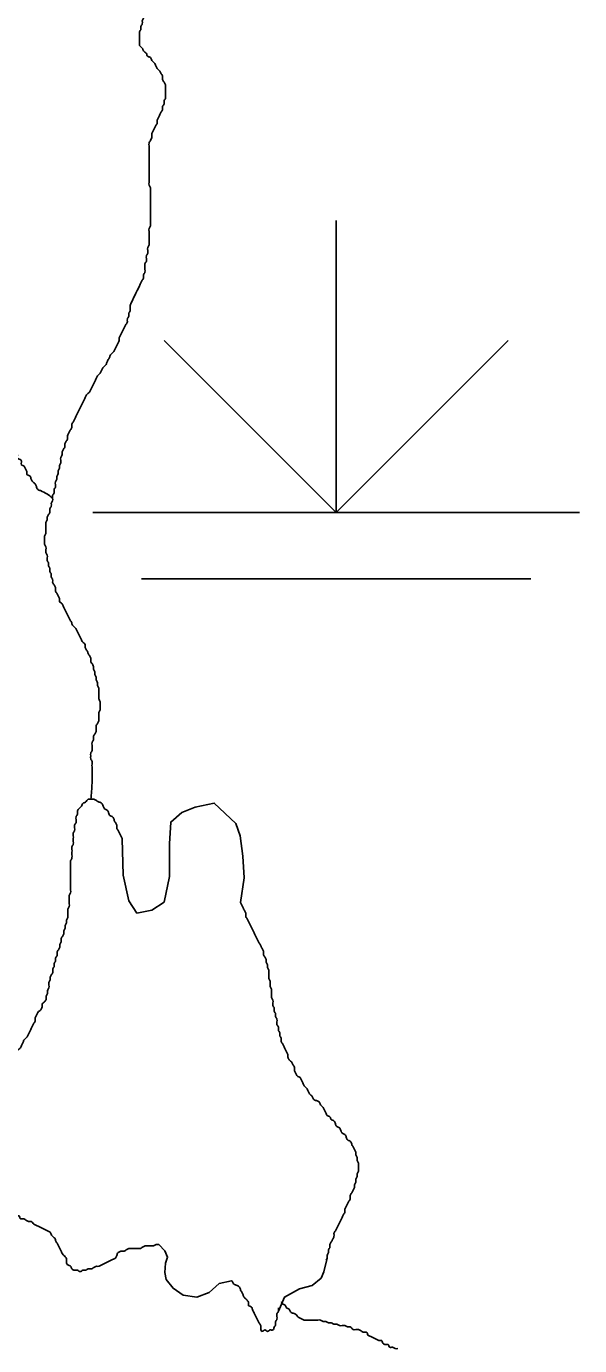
# Model space of a CAD drawing. Extents: x 813775 to 1157140, y 1757555 to 1979907.
# Drawn here: x 999201 to 1000337, y 1867821 to 1870534 of the extents above; entities that cross this region are included whole.
import ezdxf

# ---------------------------------------------------------------- set-up
doc = ezdxf.new("R2010")
doc.units = 0
doc.layers.add('Level 35', color=7, linetype='Continuous')
doc.layers.add('Level 44', color=7, linetype='Continuous')

msp = doc.modelspace()

# ---------------------------------------------------------------- linework, layer by layer
at = {"layer": 'Level 35'}
for points in [[(999640.5, 1868732.1), (999648.1, 1868783.3), (999645.3, 1868828), (999639.7, 1868869.8), (999631.3, 1868895), (999586.7, 1868936.8), (999547.7, 1868928.4), (999519.8, 1868917.3), (999497.4, 1868897.7), (999494.7, 1868853.1), (999494.7, 1868786.1), (999483.5, 1868733.1), (999458.4, 1868716.3), (999427.7, 1868710.8), (999411, 1868735.9), (999399.8, 1868788.9), (999397.8, 1868863.2)], [(999622.4, 1867954.6), (999597, 1867949), (999576.1, 1867930.8), (999551, 1867921.1), (999523.1, 1867925.2), (999502.2, 1867939.2), (999488.2, 1867957.3), (999485.4, 1867971.3), (999486.8, 1867990.8), (999491, 1868003.4), (999485.4, 1868015.9), (999472.9, 1868029.2)], [(999718.4, 1867892.4), (999730.9, 1867921.1), (999761.6, 1867937.8), (999788.1, 1867944.8), (999806.2, 1867960.1), (999811.8, 1867972.7), (999818.8, 1868001.3)]]:
    msp.add_lwpolyline(points, dxfattribs=at)
for points in [[(999433.3, 1870511.5), (999433.3, 1870517.1), (999433.3, 1870522.7), (999436.1, 1870528.2), (999436.1, 1870533.8), (999438.9, 1870539.4), (999438.9, 1870545), (999441.6, 1870550.6), (999444.4, 1870556.1), (999447.2, 1870561.7), (999452.8, 1870567.3), (999455.6, 1870572.9), (999461.2, 1870578.5), (999464, 1870584.1), (999469.5, 1870586.8), (999472.3, 1870592.4), (999477.9, 1870598), (999480.7, 1870603.6), (999486.3, 1870606.4), (999491.9, 1870612), (999497.4, 1870617.5), (999503, 1870620.3), (999505.8, 1870625.9), (999511.4, 1870628.7), (999517, 1870634.3), (999522.5, 1870637.1), (999528.1, 1870642.7), (999533.7, 1870645.5), (999539.3, 1870648.2), (999544.9, 1870653.8), (999553.2, 1870656.6), (999558.8, 1870659.4), (999564.4, 1870662.2), (999570, 1870665), (999575.5, 1870667.8), (999581.1, 1870670.6), (999586.7, 1870673.4), (999592.3, 1870673.4), (999597.9, 1870673.4), (999603.4, 1870676.2), (999609, 1870676.2), (999614.6, 1870676.2), (999620.2, 1870676.2), (999625.8, 1870676.2), (999631.3, 1870678.9), (999636.9, 1870681.7), (999642.5, 1870684.5), (999648.1, 1870687.3), (999653.7, 1870690.1), (999659.2, 1870692.9), (999664.8, 1870695.7), (999670.4, 1870698.5), (999676, 1870701.3), (999681.6, 1870706.9), (999687.1, 1870712.4), (999692.7, 1870718), (999698.3, 1870723.6), (999703.9, 1870726.4), (999709.4, 1870732), (999715, 1870734.8), (999717.8, 1870740.3), (999723.4, 1870745.9), (999729, 1870751.5), (999734.5, 1870757)], [(999413.8, 1869960.3), (999433.3, 1870000.7), (999436.1, 1870006.3), (999438.9, 1870011.9), (999441.6, 1870017.5), (999441.6, 1870023.1), (999444.4, 1870028.7), (999444.4, 1870034.2), (999444.4, 1870039.8), (999444.4, 1870045.4), (999447.2, 1870051), (999447.2, 1870056.6), (999447.2, 1870062.1), (999450, 1870067.7), (999450, 1870073.3), (999450, 1870078.9), (999452.8, 1870084.5), (999452.8, 1870090.1), (999452.8, 1870095.6), (999452.8, 1870101.2), (999452.8, 1870106.8), (999452.8, 1870112.4), (999452.8, 1870118), (999455.6, 1870123.5), (999455.6, 1870129.1), (999455.6, 1870134.7), (999455.6, 1870140.3), (999455.6, 1870145.9), (999455.6, 1870151.5), (999455.6, 1870157), (999455.6, 1870162.6), (999455.6, 1870168.2), (999455.6, 1870173.8), (999455.6, 1870179.4), (999455.6, 1870184.9), (999455.6, 1870190.5), (999455.6, 1870196.1), (999455.6, 1870201.7), (999452.8, 1870207.3), (999452.8, 1870212.9), (999452.8, 1870218.4), (999452.8, 1870224), (999452.8, 1870232.4), (999452.8, 1870238), (999452.8, 1870249.1), (999452.8, 1870257.5), (999452.8, 1870263.1), (999452.8, 1870268.7), (999452.8, 1870274.3), (999452.8, 1870282.6), (999452.8, 1870288.2), (999452.8, 1870293.8), (999455.6, 1870299.4), (999458.4, 1870307.7), (999458.4, 1870313.3), (999461.2, 1870318.9), (999464, 1870324.5), (999466.8, 1870330.1), (999469.5, 1870335.7), (999469.5, 1870341.2), (999472.3, 1870346.8), (999475.1, 1870352.4), (999477.9, 1870358), (999480.7, 1870363.6), (999480.7, 1870369.2), (999483.5, 1870374.7), (999483.5, 1870380.3), (999486.3, 1870385.9), (999486.3, 1870391.5), (999486.3, 1870397.1), (999486.3, 1870402.6), (999486.3, 1870408.2), (999486.3, 1870413.8), (999483.5, 1870419.4), (999480.7, 1870425), (999480.7, 1870430.6), (999477.9, 1870436.1), (999475.1, 1870441.7), (999469.5, 1870447.3), (999466.8, 1870452.9), (999464, 1870458.5), (999458.4, 1870464), (999455.6, 1870469.6), (999450, 1870472.4), (999447.2, 1870478), (999441.6, 1870483.6), (999438.9, 1870489.2), (999433.3, 1870494.7), (999433.3, 1870500.3), (999433.3, 1870505.9), (999433.3, 1870511.5)], [(999254.7, 1869564), (999229.6, 1869579.3), (999224.1, 1869582.1), (999221.3, 1869587.7), (999218.5, 1869593.3), (999212.9, 1869598.9), (999210.1, 1869604.4), (999207.3, 1869610), (999201.7, 1869612.8), (999201.7, 1869618.4), (999199, 1869624), (999196.2, 1869629.6), (999190.6, 1869632.3), (999190.6, 1869637.9), (999187.8, 1869643.5), (999182.2, 1869646.3), (999182.2, 1869651.9), (999179.4, 1869657.5), (999176.6, 1869663), (999173.9, 1869668.6), (999171.1, 1869674.2), (999171.1, 1869679.8), (999168.3, 1869685.4), (999168.3, 1869691), (999168.3, 1869696.5), (999165.5, 1869702.1), (999165.5, 1869707.7), (999162.7, 1869713.3), (999162.7, 1869718.9), (999162.7, 1869724.4), (999159.9, 1869730), (999159.9, 1869735.6), (999157.1, 1869741.2), (999157.1, 1869746.8), (999157.1, 1869752.4), (999151.5, 1869757.9), (999148.7, 1869763.5), (999146, 1869769.1), (999143.2, 1869774.7), (999137.6, 1869777.5), (999134.8, 1869783.1), (999132, 1869788.6), (999129.2, 1869794.2), (999126.4, 1869799.8), (999123.6, 1869805.4), (999120.8, 1869811), (999118.1, 1869816.5), (999118.1, 1869822.1), (999115.3, 1869827.7), (999115.3, 1869833.3), (999112.5, 1869838.9), (999112.5, 1869844.5), (999112.5, 1869850), (999109.7, 1869855.6), (999109.7, 1869861.2), (999109.7, 1869866.8), (999109.7, 1869872.4), (999109.7, 1869877.9), (999109.7, 1869883.5), (999109.7, 1869889.1), (999106.9, 1869894.7), (999106.9, 1869900.3), (999104.1, 1869905.9), (999104.1, 1869911.4), (999101.3, 1869917), (999098.5, 1869922.6), (999098.5, 1869928.2), (999095.7, 1869933.8), (999093, 1869939.3), (999093, 1869944.9), (999090.2, 1869950.5), (999087.4, 1869956.1), (999084.6, 1869961.7), (999081.8, 1869967.3), (999081.8, 1869972.8), (999079, 1869978.4), (999076.2, 1869984), (999076.2, 1869989.6), (999073.4, 1869995.2), (999070.6, 1870000.7), (999070.6, 1870006.3), (999067.8, 1870011.9), (999067.8, 1870017.5), (999065.1, 1870023.1), (999062.3, 1870028.7), (999059.5, 1870034.2), (999056.7, 1870039.8), (999051.1, 1870042.6), (999051.1, 1870048.2), (999045.5, 1870051), (999040, 1870053.8)], [(999238, 1869474.6), (999238, 1869480.2), (999238, 1869485.8), (999240.8, 1869491.4), (999240.8, 1869497), (999240.8, 1869502.6), (999240.8, 1869508.1), (999240.8, 1869513.7), (999243.6, 1869519.3), (999243.6, 1869524.9), (999246.4, 1869530.5), (999249.2, 1869536), (999249.2, 1869541.6), (999252, 1869547.2), (999252, 1869552.8), (999254.7, 1869558.4), (999254.7, 1869564), (999254.7, 1869569.5), (999257.5, 1869575.1), (999257.5, 1869580.7), (999260.3, 1869586.3), (999260.3, 1869591.9), (999260.3, 1869597.4), (999263.1, 1869603), (999263.1, 1869608.6), (999265.9, 1869614.2), (999265.9, 1869619.8), (999268.7, 1869625.4), (999268.7, 1869630.9), (999271.5, 1869636.5), (999271.5, 1869642.1), (999271.5, 1869647.7), (999274.3, 1869653.3), (999274.3, 1869658.8), (999277.1, 1869664.4), (999279.9, 1869670), (999279.9, 1869675.6), (999282.6, 1869681.2), (999285.4, 1869686.8), (999285.4, 1869692.3), (999288.2, 1869697.9), (999291, 1869703.5), (999293.8, 1869709.1), (999293.8, 1869714.7), (999296.6, 1869720.2), (999299.4, 1869725.8), (999302.2, 1869731.4), (999305, 1869737), (999307.8, 1869742.6), (999310.5, 1869748.2), (999313.3, 1869753.7), (999316.1, 1869759.3), (999318.9, 1869764.9), (999321.7, 1869770.5), (999324.5, 1869776.1), (999330.1, 1869781.6), (999332.9, 1869787.2), (999335.6, 1869792.8), (999338.4, 1869798.4), (999341.2, 1869804), (999344, 1869809.6), (999346.8, 1869815.1), (999352.4, 1869820.7), (999355.2, 1869826.3), (999358, 1869831.9), (999363.5, 1869837.5), (999366.3, 1869843), (999369.1, 1869848.6), (999371.9, 1869854.2), (999374.7, 1869859.8), (999380.3, 1869865.4), (999383.1, 1869871), (999385.9, 1869876.5), (999388.6, 1869882.1), (999391.4, 1869887.7), (999391.4, 1869893.3), (999394.2, 1869898.9), (999397, 1869904.4), (999399.8, 1869910), (999402.6, 1869915.6), (999405.4, 1869921.2), (999408.2, 1869926.8), (999408.2, 1869932.4), (999411, 1869937.9), (999411, 1869943.5), (999413.8, 1869949.1), (999413.8, 1869954.7), (999413.8, 1869960.3)], [(999333.4, 1868944.6), (999335.6, 1868977.9), (999335.6, 1868983.4), (999335.6, 1868989), (999335.6, 1868994.6), (999335.6, 1869000.2), (999335.6, 1869005.8), (999335.6, 1869011.3), (999335.6, 1869016.9), (999335.6, 1869022.5), (999332.9, 1869028.1), (999332.9, 1869033.7), (999332.9, 1869039.3), (999335.6, 1869044.8), (999335.6, 1869050.4), (999335.6, 1869056), (999335.6, 1869061.6), (999338.4, 1869067.2), (999338.4, 1869072.7), (999341.2, 1869078.3), (999344, 1869083.9), (999344, 1869089.5), (999344, 1869095.1), (999346.8, 1869100.7), (999349.6, 1869106.2), (999349.6, 1869111.8), (999349.6, 1869117.4), (999349.6, 1869123), (999352.4, 1869128.6), (999352.4, 1869134.1), (999352.4, 1869139.7), (999352.4, 1869145.3), (999349.6, 1869150.9), (999349.6, 1869156.5), (999349.6, 1869162.1), (999349.6, 1869167.6), (999349.6, 1869173.2), (999346.8, 1869178.8), (999346.8, 1869184.4), (999344, 1869190), (999344, 1869195.6), (999341.2, 1869201.1), (999341.2, 1869206.7), (999338.4, 1869212.3), (999338.4, 1869217.9), (999335.6, 1869223.5), (999332.9, 1869229), (999332.9, 1869234.6), (999330.1, 1869240.2), (999327.3, 1869245.8), (999324.5, 1869251.4), (999321.7, 1869257), (999321.7, 1869262.5), (999316.1, 1869268.1), (999313.3, 1869273.7), (999310.5, 1869279.3), (999307.8, 1869284.9), (999305, 1869290.4), (999302.2, 1869296), (999296.6, 1869301.6), (999293.8, 1869307.2), (999291, 1869312.8), (999288.2, 1869318.4), (999285.4, 1869323.9), (999282.6, 1869329.5), (999279.9, 1869335.1), (999277.1, 1869340.7), (999274.3, 1869346.3), (999268.7, 1869351.8), (999268.7, 1869357.4), (999265.9, 1869363), (999263.1, 1869368.6), (999260.3, 1869374.2), (999260.3, 1869379.8), (999257.5, 1869385.3), (999254.7, 1869390.9), (999254.7, 1869396.5), (999252, 1869402.1), (999252, 1869407.7), (999249.2, 1869413.2), (999249.2, 1869418.8), (999246.4, 1869424.4), (999246.4, 1869430), (999243.6, 1869435.6), (999243.6, 1869441.2), (999243.6, 1869446.7), (999240.8, 1869452.3), (999240.8, 1869457.9), (999240.8, 1869463.5), (999238, 1869469.1), (999238, 1869474.6)], [(999397.8, 1868863.2), (999397.6, 1868863.7), (999394.8, 1868869.3), (999392, 1868874.9), (999389.2, 1868880.4), (999386.4, 1868886), (999386.4, 1868891.6), (999383.6, 1868897.2), (999380.8, 1868902.8), (999378, 1868908.3), (999372.5, 1868911.1), (999369.7, 1868916.7), (999366.9, 1868922.3), (999361.3, 1868925.1), (999358.5, 1868930.7), (999355.7, 1868936.3), (999350.2, 1868939), (999344.6, 1868941.8), (999339, 1868944.6), (999333.4, 1868944.6), (999327.8, 1868944.6), (999322.3, 1868939), (999316.7, 1868936.3), (999313.9, 1868930.7), (999308.3, 1868925.1), (999305.5, 1868919.5), (999305.5, 1868913.9), (999302.7, 1868908.3), (999302.7, 1868902.8), (999302.7, 1868897.2), (999299.9, 1868891.6), (999299.9, 1868886), (999299.9, 1868880.4), (999297.2, 1868874.9), (999297.2, 1868869.3), (999297.2, 1868863.7), (999297.2, 1868858.1), (999297.2, 1868852.5), (999294.4, 1868846.9), (999294.4, 1868841.4), (999294.4, 1868835.8), (999294.4, 1868830.2), (999294.4, 1868824.6), (999291.6, 1868819)], [(999291.6, 1868819), (999291.6, 1868813.5), (999291.6, 1868807.9), (999291.6, 1868802.3), (999291.6, 1868796.7), (999291.6, 1868791.1), (999291.6, 1868785.5), (999291.6, 1868780), (999291.6, 1868774.4), (999291.6, 1868768.8), (999291.6, 1868763.2), (999291.6, 1868757.6), (999291.6, 1868752.1), (999288.8, 1868746.5), (999288.8, 1868740.9), (999288.8, 1868735.3), (999288.8, 1868729.7), (999288.8, 1868724.1), (999286, 1868718.6), (999286, 1868713), (999286, 1868707.4), (999286, 1868701.8), (999283.2, 1868696.2), (999283.2, 1868690.7), (999280.4, 1868685.1), (999280.4, 1868679.5), (999277.6, 1868673.9), (999277.6, 1868668.3), (999274.8, 1868662.7), (999272, 1868657.2), (999272, 1868651.6), (999269.3, 1868646), (999269.3, 1868640.4), (999266.5, 1868634.8), (999263.7, 1868629.3), (999263.7, 1868623.7), (999260.9, 1868618.1), (999260.9, 1868612.5), (999258.1, 1868606.9), (999258.1, 1868601.3), (999255.3, 1868595.8), (999255.3, 1868590.2), (999252.5, 1868584.6), (999249.7, 1868579), (999249.7, 1868573.4), (999246.9, 1868567.9), (999246.9, 1868562.3), (999246.9, 1868556.7), (999244.1, 1868551.1), (999244.1, 1868545.5), (999241.4, 1868539.9), (999241.4, 1868534.4), (999238.6, 1868528.8), (999233, 1868523.2), (999233, 1868517.6), (999230.2, 1868512), (999224.6, 1868506.5), (999221.8, 1868500.9), (999219, 1868495.3), (999219, 1868489.7), (999216.3, 1868484.1), (999213.5, 1868478.5), (999210.7, 1868473), (999207.9, 1868467.4), (999205.1, 1868461.8), (999202.3, 1868456.2), (999196.7, 1868450.6), (999193.9, 1868445.1), (999191.1, 1868439.5), (999188.4, 1868433.9), (999182.8, 1868428.3), (999180, 1868422.7), (999174.4, 1868417.1), (999168.8, 1868414.4), (999166, 1868408.8), (999160.5, 1868406), (999154.9, 1868403.2), (999149.3, 1868400.4), (999143.7, 1868400.4), (999138.1, 1868394.8), (999132.6, 1868392), (999129.8, 1868386.4), (999124.2, 1868383.7), (999121.4, 1868378.1), (999118.6, 1868372.5), (999113, 1868366.9), (999110.2, 1868361.3), (999104.7, 1868358.5), (999101.9, 1868353), (999099.1, 1868347.4), (999096.3, 1868341.8)], [(999768.6, 1868361.3), (999765.8, 1868366.9), (999763, 1868372.5), (999757.4, 1868375.3), (999754.6, 1868380.9), (999751.9, 1868386.4), (999751.9, 1868392), (999749.1, 1868397.6), (999746.3, 1868403.2), (999740.7, 1868408.8), (999737.9, 1868414.4), (999737.9, 1868419.9), (999735.1, 1868425.5), (999732.3, 1868431.1), (999729.5, 1868436.7), (999726.7, 1868442.3), (999724, 1868447.8), (999724, 1868453.4), (999721.2, 1868459), (999721.2, 1868464.6), (999718.4, 1868470.2), (999718.4, 1868475.8), (999715.6, 1868481.3), (999715.6, 1868486.9), (999715.6, 1868492.5), (999712.8, 1868498.1), (999712.8, 1868503.7), (999710, 1868509.2), (999710, 1868514.8), (999707.2, 1868520.4), (999707.2, 1868526), (999707.2, 1868531.6), (999704.4, 1868537.2), (999704.4, 1868542.7), (999704.4, 1868548.3), (999704.4, 1868553.9), (999701.6, 1868559.5), (999701.6, 1868565.1), (999701.6, 1868570.6), (999698.8, 1868576.2), (999698.8, 1868581.8), (999698.8, 1868587.4), (999698.8, 1868593), (999696.1, 1868598.6), (999696.1, 1868604.1), (999693.3, 1868609.7), (999693.3, 1868615.3), (999690.5, 1868620.9), (999687.7, 1868626.5), (999687.7, 1868632), (999684.9, 1868637.6), (999682.1, 1868643.2), (999679.3, 1868648.8), (999676.5, 1868654.4), (999673.7, 1868660), (999671, 1868665.5), (999668.2, 1868671.1), (999665.4, 1868676.7), (999662.6, 1868682.3), (999659.8, 1868687.9), (999657, 1868693.4), (999654.2, 1868699), (999651.4, 1868704.6), (999651.4, 1868710.2), (999648.6, 1868715.8), (999645.8, 1868721.4), (999643.1, 1868726.9), (999640.5, 1868732.1)], [(999816.4, 1867996.9), (999818.8, 1868001.3), (999818.8, 1868006.9), (999821.6, 1868012.5), (999821.6, 1868018), (999824.4, 1868023.6), (999824.4, 1868029.2), (999827.2, 1868034.8), (999830, 1868040.4), (999832.7, 1868045.9), (999832.7, 1868051.5), (999835.5, 1868057.1), (999838.3, 1868062.7), (999841.1, 1868068.3), (999843.9, 1868073.9), (999846.7, 1868079.4), (999849.5, 1868085), (999852.3, 1868090.6), (999855.1, 1868096.2), (999855.1, 1868101.8), (999857.9, 1868107.3), (999860.6, 1868112.9), (999863.4, 1868118.5), (999866.2, 1868124.1), (999866.2, 1868129.7), (999869, 1868135.3), (999871.8, 1868140.8), (999874.6, 1868146.4), (999874.6, 1868152), (999877.4, 1868157.6), (999877.4, 1868163.2), (999880.2, 1868168.7), (999880.2, 1868174.3), (999883, 1868179.9), (999883, 1868185.5), (999883, 1868191.1), (999883, 1868196.7), (999880.2, 1868202.2), (999880.2, 1868207.8), (999877.4, 1868213.4), (999877.4, 1868219), (999874.6, 1868224.6), (999871.8, 1868230.1), (999869, 1868235.7), (999866.2, 1868241.3), (999860.6, 1868244.1), (999857.9, 1868249.7), (999855.1, 1868255.3), (999849.5, 1868258.1), (999846.7, 1868263.6), (999843.9, 1868269.2), (999838.3, 1868272), (999835.5, 1868277.6), (999832.7, 1868283.2), (999827.2, 1868286), (999824.4, 1868291.6), (999818.8, 1868294.3), (999816, 1868299.9), (999813.2, 1868305.5), (999810.4, 1868311.1), (999804.9, 1868316.7), (999802.1, 1868322.3), (999796.5, 1868325), (999790.9, 1868327.8), (999788.1, 1868333.4), (999782.5, 1868339), (999779.7, 1868344.6), (999777, 1868350.2), (999771.4, 1868355.7), (999768.6, 1868361.3)], [(999344.6, 1867984.5), (999339, 1867981.8), (999333.4, 1867979), (999327.8, 1867979), (999322.3, 1867976.2), (999316.7, 1867976.2), (999311.1, 1867973.4), (999305.5, 1867976.2), (999299.9, 1867976.2), (999294.4, 1867979), (999291.6, 1867984.5), (999286, 1867987.3), (999283.2, 1867992.9), (999283.2, 1867998.5), (999280.4, 1868004.1), (999274.8, 1868009.7), (999272, 1868015.2), (999269.3, 1868020.8), (999266.5, 1868026.4), (999263.7, 1868032), (999260.9, 1868037.6), (999258.1, 1868043.2), (999252.5, 1868048.7), (999249.7, 1868054.3), (999244.1, 1868057.1), (999238.6, 1868059.9), (999233, 1868062.7), (999227.4, 1868065.5), (999221.8, 1868068.3), (999216.3, 1868071.1), (999210.7, 1868076.6), (999205.1, 1868076.6), (999199.5, 1868079.4), (999193.9, 1868082.2), (999188.4, 1868082.2), (999185.6, 1868087.8), (999180, 1868087.8), (999174.4, 1868090.6), (999168.8, 1868093.4), (999163.3, 1868099), (999110.8, 1868108.5)], [(999472.9, 1868029.2), (999467.3, 1868029.2), (999461.7, 1868026.4), (999456.2, 1868026.4), (999450.6, 1868026.4), (999445, 1868026.4), (999439.4, 1868023.6), (999433.8, 1868020.8), (999428.3, 1868020.8), (999422.7, 1868020.8), (999417.1, 1868020.8), (999411.5, 1868020.8), (999405.9, 1868018), (999400.4, 1868015.2), (999394.8, 1868015.2), (999389.2, 1868012.5), (999386.4, 1868006.9), (999383.6, 1868001.3), (999378, 1867998.5), (999372.5, 1867995.7), (999366.9, 1867992.9), (999361.3, 1867990.1), (999355.7, 1867987.3), (999350.2, 1867984.5), (999344.6, 1867984.5)], [(999718.4, 1867898.7), (999718.4, 1867898), (999718.4, 1867892.4), (999715.6, 1867886.9), (999715.6, 1867881.3), (999715.6, 1867875.7), (999712.8, 1867870.1), (999712.8, 1867864.5), (999710, 1867859), (999707.2, 1867853.4), (999701.6, 1867853.4), (999696.1, 1867850.6), (999690.5, 1867853.4), (999684.9, 1867850.6), (999682.1, 1867856.2), (999682.1, 1867861.7), (999679.3, 1867867.3), (999676.5, 1867872.9), (999673.7, 1867878.5), (999671, 1867884.1), (999668.2, 1867889.7), (999665.4, 1867895.2), (999662.6, 1867900.8), (999657, 1867903.6), (999657, 1867909.2), (999654.2, 1867914.8), (999648.6, 1867920.4), (999645.8, 1867925.9), (999643.1, 1867931.5), (999640.3, 1867937.1), (999637.5, 1867942.7), (999631.9, 1867945.5), (999626.3, 1867948.3), (999623.5, 1867953.8), (999622.4, 1867954.6)], [(999963.9, 1867815.1), (999958.3, 1867815.1), (999952.7, 1867817.9), (999947.1, 1867817.9), (999944.3, 1867823.5), (999938.8, 1867823.5), (999933.2, 1867826.3), (999930.4, 1867831.9), (999924.8, 1867831.9), (999919.2, 1867834.7), (999913.6, 1867837.5), (999908.1, 1867840.2), (999902.5, 1867843), (999899.7, 1867848.6), (999894.1, 1867848.6), (999888.5, 1867851.4), (999883, 1867854.2), (999877.4, 1867854.2), (999871.8, 1867854.2), (999866.2, 1867859.8), (999860.6, 1867859.8), (999855.1, 1867862.6), (999849.5, 1867862.6), (999843.9, 1867862.6), (999838.3, 1867865.4), (999832.7, 1867865.4), (999827.2, 1867868.2), (999821.6, 1867868.2), (999816, 1867870.9), (999810.4, 1867870.9), (999804.9, 1867873.7), (999799.3, 1867873.7), (999793.7, 1867873.7), (999788.1, 1867873.7), (999782.5, 1867873.7), (999777, 1867873.7), (999771.4, 1867873.7), (999765.8, 1867876.5), (999760.2, 1867879.3), (999754.6, 1867884.9), (999749.1, 1867887.7), (999743.5, 1867890.5), (999740.7, 1867896.1), (999735.1, 1867898.9), (999732.3, 1867904.4), (999726.7, 1867907.2), (999724.8, 1867911)]]:
    msp.add_spline(points, degree=3, dxfattribs=at)
at = {"layer": 'Level 44'}
for p, q in [((999837.2, 1870134.5), (999837.2, 1869534.5)), ((999837.2, 1869534.5), (999483.7, 1869888.1)), ((999837.2, 1869534.5), (1000190.8, 1869888.1)), ((999337.2, 1869534.5), (1000337.2, 1869534.5)), ((999437.2, 1869398.2), (1000237.2, 1869398.2))]:
    msp.add_line(p, q, dxfattribs=at)

doc.saveas('drawing.dxf')
